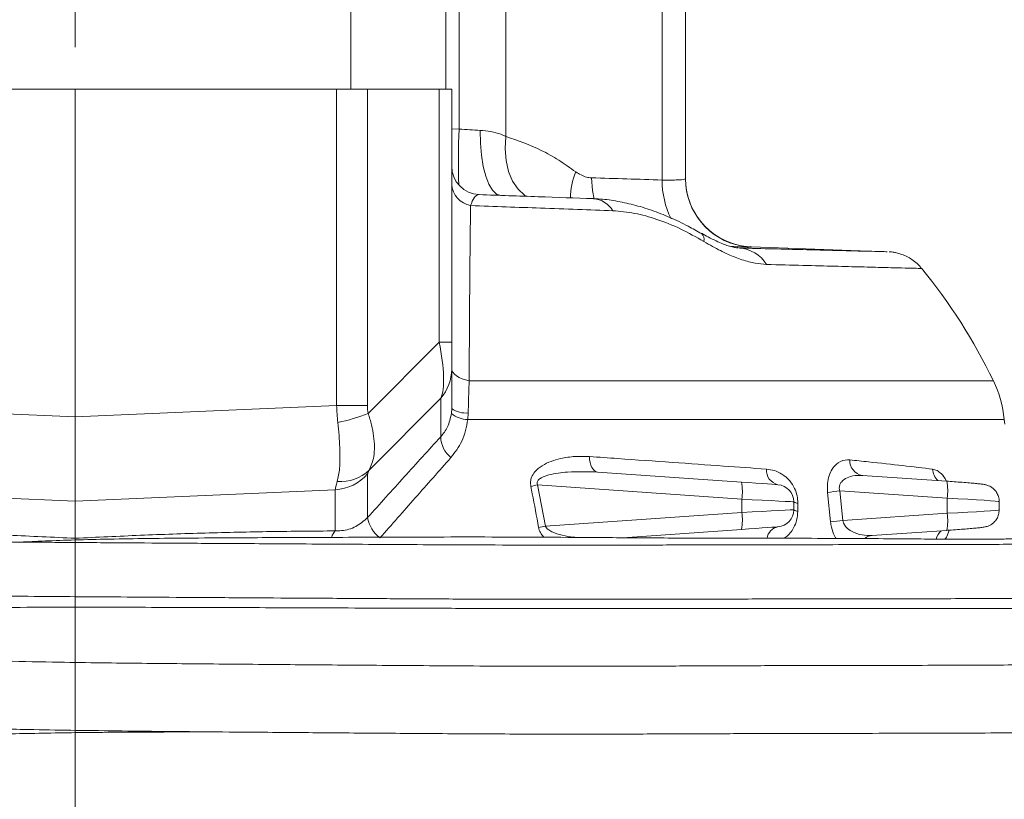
# Model space of a CAD drawing. Header units: millimetres. Extents: x 0 to 8410, y 0 to 5940.
# Tile 286 of 316: x 7357 to 7530, y 2451 to 2588. Entities that reach past the tile are written whole.
import ezdxf

# ---------------------------------------------------------------- set-up
doc = ezdxf.new("R2010")
doc.units = ezdxf.units.MM
doc.header["$LTSCALE"] = 10
doc.linetypes.add('CENTERX2', pattern=[20.32, 12.7, -2.54, 2.54, -2.54])
doc.styles.add('SLDTEXTSTYLE0', font='TXT', dxfattribs={"width": 0.605})
doc.dimstyles.new('SLDDIMSTYLE0', dxfattribs={"dimtxt": 50, "dimasz": 50, "dimexe": 0, "dimexo": 0.0625, "dimgap": 12.5, "dimtad": 1, "dimtoh": 1, "dimdec": 1, "dimrnd": 1e-09, "dimzin": 12, "dimdsep": 46, "dimtxsty": 'SLDTEXTSTYLE0', "dimsah": 1, "dimcen": 0.09, "dimadec": 0, "dimazin": 0, "dimtfac": 1, "dimtofl": 0, "dimtmove": 0, "dimatfit": 3, "dimfxl": 0, "dimfrac": 2, "dimtolj": 1, "dimtzin": 12, "dimarcsym": 0})
doc.dimstyles.new('SLDDIMSTYLE2', dxfattribs={"dimtxt": 50, "dimasz": 50, "dimexe": 0, "dimexo": 0.0625, "dimgap": 12.5, "dimtad": 1, "dimtoh": 1, "dimdec": 1, "dimrnd": 1e-09, "dimzin": 12, "dimdsep": 46, "dimtxsty": 'SLDTEXTSTYLE0', "dimsah": 1, "dimcen": 0.09, "dimadec": 0, "dimazin": 0, "dimtfac": 1, "dimtofl": 0, "dimtmove": 0, "dimatfit": 3, "dimfxl": 0, "dimfrac": 2, "dimtolj": 1, "dimtzin": 12, "dimarcsym": 0})

# ---------------------------------------------------------------- blocks, each defined once
blk = doc.blocks.new('*D31')
at = {"color": 7, "linetype": 'Continuous', "lineweight": 0}
for p, q in [((7623.82, 3232.92), (7623.82, 2102.57)), ((7603.82, 2933.24), (7603.82, 2102.57)), ((7603.82, 2117.57), (7503.82, 2117.57)), ((7603.82, 2117.57), (7623.82, 2117.57)), ((7623.82, 2117.57), (8031.2, 2117.57))]:
    blk.add_line(p, q, dxfattribs=at)
for points in [[(7603.82, 2117.57), (7553.82, 2125.07), (7553.82, 2110.07)], [(7623.82, 2117.57), (7673.82, 2110.07), (7673.82, 2125.07)]]:
    blk.add_solid(points, dxfattribs=at)
at = {"color": 7, "linetype": 'Continuous', "lineweight": 0, "char_height": 50, "attachment_point": 1, "style": 'SLDTEXTSTYLE0'}
for s, insert in [(' (2x M8)', (7763.45, 2182.03)), ('20', (7687.09, 2182.03))]:
    blk.add_mtext(s, dxfattribs=dict(at, insert=insert))
blk = doc.blocks.new('*D32')
at = {"color": 7, "linetype": 'Continuous', "lineweight": 0}
for p, q in [((7603.82, 2933.24), (7603.82, 2002.57)), ((7366.82, 2227.33), (7366.82, 2002.57)), ((7603.82, 2017.57), (7366.82, 2017.57)), ((7603.82, 2017.57), (8068.78, 2017.57))]:
    blk.add_line(p, q, dxfattribs=at)
for points in [[(7366.82, 2017.57), (7416.82, 2010.07), (7416.82, 2025.07)], [(7603.82, 2017.57), (7553.82, 2025.07), (7553.82, 2010.07)]]:
    blk.add_solid(points, dxfattribs=at)
at = {"color": 7, "linetype": 'Continuous', "lineweight": 0, "char_height": 50, "attachment_point": 1, "style": 'SLDTEXTSTYLE0'}
for s, insert in [(' (2x M8)', (7801.03, 2082.03)), ('237', (7686.46, 2082.03))]:
    blk.add_mtext(s, dxfattribs=dict(at, insert=insert))

msp = doc.modelspace()

# ---------------------------------------------------------------- linework, layer by layer
at = {"color": 7, "linetype": 'CENTERX2', "lineweight": 0}
msp.add_line((7366.817261, 2227.331508), (7366.817261, 3817.957855), dxfattribs=at)
at = {"color": 7, "linetype": 'Continuous', "lineweight": 0}
for p, q in [((7473.817262, 2629.142049), (7473.817262, 2559.900376)), ((7415.149446, 2590.574745), (7415.149446, 2575.574759)), ((7431.817259, 2575.574759), (7431.817259, 2590.574745)), ((7366.817261, 2575.574759), (7320.981267, 2575.574759)), ((7366.817261, 2518.144015), (7366.817261, 2575.574759)), ((7412.653255, 2575.574759), (7366.817261, 2575.574759)), ((7418.037563, 2575.574759), (7412.653255, 2575.574759)), ((7423.459212, 2575.574759), (7418.037563, 2575.574759)), ((7427.60473, 2575.574759), (7423.459212, 2575.574759)), ((7430.620256, 2575.574759), (7427.60473, 2575.574759)), ((7432.817261, 2575.574759), (7430.620256, 2575.574759)), ((7432.817261, 2575.574759), (7432.817261, 2531.263712)), ((7509.1906, 2547.102961), (7485.398467, 2547.93382)), ((7432.817261, 2531.263712), (7432.817261, 2526.5407)), ((7432.817261, 2526.5407), (7432.817261, 2519.632104)), ((7432.765524, 2518.735174), (7432.817261, 2519.632104)), ((7366.817261, 2518.144015), (7366.817261, 2503.392133)), ((7529.776369, 2516.889054), (7529.698725, 2517.693356)), ((7458.414155, 2508.480463), (7483.636621, 2506.716731)), ((7519.630293, 2506.886515), (7504.780139, 2507.893387)), ((7519.624005, 2506.886068), (7519.630293, 2506.886515)), ((7366.817261, 2496.871624), (7366.817261, 2503.392133)), ((7492.817263, 2503.277216), (7492.817263, 2501.872304)), ((7528.817262, 2501.84277), (7528.817262, 2503.30672)), ((7483.636621, 2498.432788), (7462.809662, 2496.976409)), ((7506.456266, 2497.369769), (7519.630293, 2498.263005)), ((7519.630293, 2498.263005), (7519.624005, 2498.263422))]:
    msp.add_line(p, q, dxfattribs=at)
at = {"color": 8, "linetype": 'Continuous', "lineweight": 0}
for p, q in [((7434.113349, 2568.582955), (7434.113349, 2624.569062)), ((7442.333478, 2625.186506), (7442.333478, 2567.282322)), ((7469.717759, 2559.66771), (7469.717759, 2623.749378)), ((7412.653255, 2520.159665), (7412.653255, 2575.574759)), ((7418.037563, 2575.574759), (7418.037563, 2520.159665)), ((7430.620256, 2531.263712), (7430.620256, 2575.574759)), ((7432.817261, 2568.628195), (7434.113349, 2568.582955)), ((7485.398467, 2547.907713), (7483.627598, 2548.101875)), ((7485.398467, 2547.907713), (7485.186952, 2547.909501)), ((7485.398467, 2547.93382), (7485.398467, 2547.907713)), ((7418.177347, 2518.772873), (7430.620256, 2531.263712)), ((7432.817261, 2531.263712), (7430.620256, 2531.263712)), ((7435.886654, 2524.484608), (7527.790035, 2524.484608)), ((7430.902126, 2521.425906), (7418.350293, 2508.825723)), ((7430.902126, 2514.664653), (7430.902126, 2521.425906)), ((7320.981267, 2520.159665), (7366.817261, 2518.144015)), ((7366.817261, 2518.144015), (7412.653255, 2520.159665)), ((7418.037563, 2520.159665), (7412.653255, 2520.159665)), ((7435.725573, 2518.858168), (7435.630682, 2517.693344)), ((7529.698725, 2517.693344), (7435.630682, 2517.693344)), ((7418.072901, 2508.149836), (7418.072901, 2500.504139)), ((7366.817261, 2503.392133), (7321.227799, 2505.396936)), ((7412.406723, 2505.396936), (7366.817261, 2503.392133)), ((7412.406723, 2498.170826), (7412.406723, 2505.396936)), ((7447.8879, 2506.227496), (7449.27008, 2499.018672)), ((7483.688819, 2503.724042), (7447.8879, 2506.227496)), ((7499.252747, 2499.787423), (7498.714115, 2504.924062)), ((7500.856872, 2505.170229), (7501.400451, 2500.016126)), ((7519.688825, 2503.893379), (7500.856872, 2505.170229)), ((7483.688819, 2501.425478), (7483.688819, 2503.724042)), ((7519.688825, 2501.256141), (7519.688825, 2503.893379)), ((7449.27008, 2499.018672), (7483.688819, 2501.425478)), ((7493.509661, 2503.037456), (7493.510912, 2501.637313)), ((7501.400451, 2500.016126), (7519.688825, 2501.256141))]:
    msp.add_line(p, q, dxfattribs=at)
at = {"color": 8, "linetype": 'Continuous', "lineweight": 0, "flags": 128}
for points in [[(7441.423061, 2556.969467), (7440.676677, 2557.20872), (7439.971666, 2557.865325), (7439.333062, 2558.916006), (7438.783544, 2560.323391), (7438.342634, 2562.037561), (7438.025977, 2563.9976), (7437.844816, 2566.133949), (7437.805596, 2568.370703)], [(7445.967275, 2556.767109), (7445.604364, 2557.005289), (7444.449644, 2558.071199), (7443.504113, 2559.46869), (7442.800197, 2561.149869), (7442.362043, 2563.057038), (7442.204665, 2565.124843), (7442.333478, 2567.282322)], [(7457.798283, 2556.305292), (7457.5111, 2557.819399), (7457.34411, 2560.054127)], [(7432.817261, 2526.665154), (7432.871039, 2526.319388), (7433.031212, 2525.981072), (7433.294336, 2525.657448), (7433.654743, 2525.355521), (7434.104699, 2525.081757), (7434.63451, 2524.842057), (7435.232784, 2524.641577), (7435.886654, 2524.484608)], [(7458.414155, 2508.480463), (7458.12429, 2508.549515), (7457.85063, 2508.713487), (7457.602049, 2508.966986), (7457.386616, 2509.301844), (7457.211326, 2509.707186), (7457.081857, 2510.169807), (7457.002427, 2510.674748), (7456.975597, 2511.205587)], [(7492.817263, 2503.277216), (7492.64581, 2503.28562), (7492.137338, 2503.310505), (7491.309281, 2503.351036), (7490.190032, 2503.405813), (7488.81797, 2503.472987), (7487.240146, 2503.550205), (7485.510665, 2503.634873), (7483.688819, 2503.724042)], [(7483.688819, 2501.425478), (7485.510665, 2501.514647), (7487.240146, 2501.599315), (7488.81797, 2501.676533), (7490.190032, 2501.743707), (7491.309281, 2501.798484), (7492.137338, 2501.839015), (7492.64581, 2501.8639), (7492.817263, 2501.872304)]]:
    msp.add_lwpolyline(points, dxfattribs=at)
at = {"color": 7, "linetype": 'Continuous', "lineweight": 0, "flags": 128}
for points in [[(7483.636621, 2506.716731), (7484.911914, 2506.627563), (7486.122551, 2506.542894), (7487.227033, 2506.465677), (7488.187472, 2506.398502), (7488.970946, 2506.343725), (7489.550586, 2506.303194), (7489.906515, 2506.278309), (7490.026529, 2506.269905)], [(7490.026529, 2498.879615), (7489.906515, 2498.87121), (7489.550586, 2498.846325), (7488.970946, 2498.805794), (7488.187472, 2498.751018), (7487.227033, 2498.683843), (7486.122551, 2498.606625), (7484.911914, 2498.521957), (7483.636621, 2498.432788)]]:
    msp.add_lwpolyline(points, dxfattribs=at)
at = {"color": 8, "linetype": 'Continuous', "lineweight": 0}
for centre, radius, start, end in [((7559.476872, 2563.235854), 125.477506, 177.55765702, 182.03576869), ((7466.214465, 2556.340662), 12.58224, 157.83405841, 179.23698622), ((7436.935784, 2559.242523), 4.132402, 184.69729616, 258.83292781), ((7485.061792, 2559.595397), 15.344204, 179.72998057, 206.02713866), ((7457.281001, 2551.976324), 4.443002, 31.22128056, 84.94282564), ((7475.60577, 2549.283383), 1.466968, 344.8639134, 45.90278869), ((7482.834063, 2541.670194), 6.092432, 31.71523782, 86.02944726), ((7425.008584, 2526.548567), 7.808681, 319.00286478, 359.94227558), ((7407.246203, 2545.676527), 29.039568, 281.13501621, 292.11225211), ((7435.725322, 2522.414298), 4.721902, 231.18386067, 268.85155324), ((7435.263668, 2522.973834), 4.141505, 233.79296017, 276.40355975), ((7435.585579, 2514.711017), 4.683682, 180.56718448, 231.94513906), ((7505.266839, 2510.512242), 2.663462, 177.84808031, 259.51670747), ((7413.415993, 2513.8406), 7.035362, 264.72120139, 314.53597829), ((7490.582867, 2508.778907), 2.569942, 175.00789527, 257.4977078), ((7520.160523, 2509.153206), 3.020859, 182.85883021, 225.62931552), ((7412.004988, 2513.431487), 8.044589, 272.86245929, 318.96293756), ((7475.009643, 2505.069459), 8.782838, 351.18833355, 10.81018032), ((7511.142976, 2505.223402), 8.648728, 351.15380277, 11.08678688), ((7477.707571, 2360.560069), 148.688306, 101.56921419, 102.03969984), ((7522.144538, 2310.423299), 195.906946, 96.23819907, 96.8690041), ((7493.453526, 2503.995005), 0.959193, 228.44561024, 273.3550397), ((7475.009643, 2500.080061), 8.782838, 349.18981968, 8.81166645), ((7493.453039, 2502.607739), 0.97215, 229.15688049, 273.4128764), ((7423.561088, 2501.419339), 5.563972, 189.46742482, 233.57550487), ((7522.565444, 2291.061223), 210.024067, 95.78375023, 96.37297158), ((7511.142976, 2499.926117), 8.648728, 348.91321312, 8.84619723), ((7413.897436, 2496.603038), 2.163374, 133.55643193, 166.82830499), ((7478.775962, 2336.406136), 165.267765, 100.28436937, 100.71304348), ((7490.434182, 2496.576615), 2.338801, 100.0379342, 172.51580899), ((7520.642342, 2496.026198), 2.967493, 133.06406374, 166.0592971), ((7506.686042, 2495.198303), 2.183039, 93.25683324, 129.71307563)]:
    msp.add_arc(centre, radius, start, end, dxfattribs=at)
at = {"color": 7, "linetype": 'Continuous', "lineweight": 0}
for centre, radius, start, end in [((7437.817261, 2562.098432), 5, 180, 268), ((7485.817261, 2559.926502), 12, 180, 268), ((7485.817236, 2559.900386), 11.999974, 180.00004736, 259.48632304), ((7437.800611, 2480.873794), 100, 25.85582537, 39.31246088), ((7509.792154, 2515.762443), 20, 5.54028996, 25.85582537), ((7489.817261, 2503.277214), 3, 0, 86), ((7489.817261, 2501.872305), 3, 274, 0)]:
    msp.add_arc(centre, radius, start, end, dxfattribs=at)
at = {"color": 8, "linetype": 'Continuous', "lineweight": 0}
for centre, major_axis, ratio, start_param, end_param in [((7433.43298, 2569.255802), (12.999932, -0.875048), 0.048092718, 4.76798605, 5.058669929), ((7720.925522, -10064.789425), (12772.761235, -4598.18334), 0.9211002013, 1.9096508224, 1.9105705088), ((7424.817261, 2536.3609), (-5.181854, 15.872086), 0.2568785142, 3.4128623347, 4.3029718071), ((7419.234569, 2520.483596), (-0.258046, 15.002114), 0.438977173, 1.5848396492, 1.7850184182), ((7425.037564, 2520.483596), (4.955435, 5.178141), 0.9547932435, 2.3573441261, 2.5575228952), ((7424.33606, 2515.325567), (6.233948, 7.259647), 0.0832247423, 2.7462457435, 3.0449763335), ((7418.251194, 2520.440352), (5.826684, 15.268734), 0.0376481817, 2.6846241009, 2.9833546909), ((7518.817261, 2503.766702), (9.999997, -0.460097), 0.0167061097, 0.0005941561, 1.4842985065), ((7518.817261, 2501.382817), (9.999997, 0.460097), 0.0167061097, 4.7988868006, 6.2821968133)]:
    msp.add_ellipse(centre, major_axis=major_axis, ratio=ratio, start_param=start_param, end_param=end_param, dxfattribs=at)
at = {"color": 7, "linetype": 'Continuous', "lineweight": 0}
for points, knots in [([(7218.585069, 2670.434687), (7218.397578, 2670.389016), (7217.382799, 2670.141828), (7215.54539, 2669.602167), (7212.622299, 2668.705856), (7208.93157, 2667.444366), (7204.247428, 2665.635863), (7199.020348, 2663.31443), (7193.581383, 2660.519106), (7188.516646, 2657.443948), (7183.879939, 2654.130617), (7179.727285, 2650.637343), (7176.023285, 2646.862332), (7172.986157, 2643.114568), (7170.695186, 2639.730551), (7169.137864, 2637.013285), (7168.085765, 2634.92989), (7167.249371, 2633.109647), (7166.386362, 2631.031071), (7165.417657, 2628.351742), (7164.419703, 2625.017003), (7163.518076, 2621.108711), (7162.731751, 2616.246506), (7162.242096, 2610.734297), (7162.130471, 2604.82825), (7162.385652, 2599.293317), (7162.924011, 2594.210852), (7163.613234, 2589.710361), (7164.266447, 2586.077532), (7164.794963, 2583.329056), (7165.201643, 2581.273119), (7165.609727, 2579.237092), (7166.098158, 2576.822486), (7166.73454, 2573.707464), (7167.640833, 2569.299315), (7168.774268, 2563.780727), (7170.03141, 2557.505361), (7171.195734, 2551.479932), (7172.254827, 2545.927171), (7173.224052, 2540.843443), (7174.13733, 2536.087948), (7175.034733, 2531.502399), (7175.887515, 2527.336712), (7176.731411, 2523.4577), (7177.607807, 2519.706672), (7178.65133, 2515.663679), (7179.88673, 2511.400049), (7181.254211, 2507.241458), (7182.586692, 2503.683482), (7183.747469, 2500.912493), (7184.70336, 2498.826209), (7185.657446, 2496.901857), (7186.772407, 2494.82949), (7188.209488, 2492.419654), (7189.902783, 2489.914296), (7192.12068, 2487.048923), (7194.735682, 2484.294655), (7197.372657, 2482.274859), (7199.589941, 2481.025165), (7201.552658, 2480.172892), (7203.901944, 2479.471969), (7206.312183, 2479.057177), (7208.434866, 2478.882502), (7210.183826, 2478.836216), (7211.776222, 2478.855636), (7213.511454, 2478.9297), (7215.550511, 2479.069924), (7218.006685, 2479.288189), (7220.611677, 2479.531192), (7223.558149, 2479.789287), (7226.856206, 2480.067023), (7230.845604, 2480.390643), (7235.202434, 2480.734663), (7239.809494, 2481.092523), (7244.189952, 2481.430577), (7248.4049, 2481.757745), (7252.508874, 2482.080258), (7256.727244, 2482.417078), (7260.742085, 2482.743204), (7264.539788, 2483.055039), (7268.30936, 2483.363066), (7272.640834, 2483.710849), (7277.806106, 2484.111514), (7283.765347, 2484.545591), (7290.199214, 2484.976817), (7296.782022, 2485.388182), (7303.436879, 2485.776147), (7310.781817, 2486.182224), (7318.679571, 2486.566769), (7326.852521, 2486.803385), (7334.395535, 2486.857064), (7341.20587, 2486.834416), (7347.299857, 2486.793169), (7352.988826, 2486.751046), (7359.437788, 2486.700436), (7367.11404, 2486.641366), (7376.196498, 2486.579148), (7386.055647, 2486.516829), (7396.332772, 2486.452901), (7406.863544, 2486.386767), (7417.472257, 2486.322098), (7428.355354, 2486.257835), (7439.498015, 2486.20537), (7450.871119, 2486.177799), (7462.37665, 2486.185621), (7473.808263, 2486.211486), (7484.899791, 2486.239769), (7495.398327, 2486.256223), (7504.555124, 2486.266811), (7512.525606, 2486.277402), (7519.572796, 2486.293552), (7526.169855, 2486.313591), (7532.221922, 2486.330691), (7537.626762, 2486.336224), (7542.317317, 2486.322503), (7546.231189, 2486.291562), (7549.365963, 2486.248533), (7551.775631, 2486.20207), (7553.546983, 2486.171372), (7554.729095, 2486.170653), (7555.631313, 2486.248884), (7556.426003, 2486.433845), (7557.207944, 2486.730027), (7557.910049, 2487.119573), (7558.523146, 2487.5735), (7559.08298, 2488.091765), (7559.751717, 2488.93489), (7560.356805, 2490.147524), (7560.6977, 2491.608421), (7560.697091, 2493.145552), (7560.331898, 2494.691215), (7559.627693, 2496.102389), (7558.664085, 2497.256322), (7557.461039, 2498.13216), (7556.387881, 2498.572203), (7555.545455, 2498.750398), (7554.842057, 2498.814652), (7554.011809, 2498.773067), (7552.956933, 2498.51892), (7551.831985, 2497.928073), (7550.759074, 2497.004618), (7550.342746, 2496.109375), (7550.133328, 2495.659056)], [0, 0, 0, 0, 0.0007560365, 0.0040919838, 0.0074441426, 0.0126392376, 0.0191701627, 0.0267681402, 0.0345869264, 0.0426268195, 0.0495225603, 0.0565422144, 0.0636499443, 0.0702838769, 0.0757810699, 0.0801426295, 0.0830127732, 0.0853144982, 0.0883292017, 0.0922582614, 0.0970917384, 0.1028323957, 0.1091051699, 0.1179314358, 0.1263267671, 0.134314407, 0.1419159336, 0.1490068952, 0.1549527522, 0.1587342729, 0.16171482, 0.164408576, 0.1680813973, 0.1728006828, 0.1785836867, 0.1879120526, 0.1972080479, 0.2058093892, 0.2136657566, 0.2207372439, 0.2272595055, 0.2336893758, 0.2400149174, 0.2448596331, 0.2502322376, 0.2561511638, 0.262583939, 0.2694271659, 0.2755372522, 0.2798884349, 0.2834543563, 0.2864594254, 0.2902157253, 0.2949312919, 0.3004682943, 0.3057939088, 0.3139891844, 0.3209335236, 0.3240806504, 0.3279558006, 0.3328335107, 0.3380243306, 0.3421390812, 0.3453786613, 0.3484048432, 0.3514935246, 0.3555223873, 0.360549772, 0.3659240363, 0.3704256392, 0.3767234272, 0.3835147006, 0.3910409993, 0.398495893, 0.4058930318, 0.4118923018, 0.4181356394, 0.4246425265, 0.4307883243, 0.4357871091, 0.4410898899, 0.4469402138, 0.4541563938, 0.4627265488, 0.4715829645, 0.480444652, 0.4893108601, 0.4981791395, 0.5095162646, 0.5203480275, 0.530317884, 0.539310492, 0.5472020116, 0.5541986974, 0.5614743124, 0.5721707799, 0.5837493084, 0.5963236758, 0.6100378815, 0.6234666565, 0.6374932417, 0.6521624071, 0.6675399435, 0.6836923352, 0.7006025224, 0.7180114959, 0.735654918, 0.7533079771, 0.7707540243, 0.7853226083, 0.8003052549, 0.8154783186, 0.8305489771, 0.8451375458, 0.8587713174, 0.8711998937, 0.8824612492, 0.8926407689, 0.9018606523, 0.9101807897, 0.9170784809, 0.9227584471, 0.9274852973, 0.9313867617, 0.9334196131, 0.9366944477, 0.9410847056, 0.9462120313, 0.951824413, 0.9576494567, 0.9627848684, 0.9672293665, 0.972185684, 0.976401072, 0.9800239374, 0.9816211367, 0.9831677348, 0.9853725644, 0.9883675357, 0.9920991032, 0.9960257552, 1, 1, 1, 1]), ([(7437.642763, 2557.101491), (7441.136336, 2556.979483), (7448.155309, 2556.734354), (7454.490628, 2556.513139), (7457.672651, 2556.402031)], [0, 0, 0, 0, 0.4977326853, 1, 1, 1, 1]), ([(7476.586695, 2550.268892), (7475.823148, 2550.713172), (7474.01423, 2551.765717), (7471.094416, 2553.136454), (7467.88575, 2554.399722), (7464.701686, 2555.372496), (7461.573199, 2556.026926), (7459.236228, 2556.352526), (7457.967829, 2556.366453), (7457.699682, 2556.369397)], [0, 0, 0, 0, 0.1247573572, 0.2955625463, 0.4641082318, 0.6303571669, 0.7944584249, 0.9565471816, 1, 1, 1, 1]), ([(7483.07285, 2547.766331), (7483.013558, 2547.767877), (7482.844315, 2547.772288), (7482.245941, 2547.867489), (7481.369581, 2548.100928), (7480.345064, 2548.467988), (7479.156648, 2548.990969), (7477.889352, 2549.628682), (7477.008456, 2550.14219), (7476.600873, 2550.379786)], [0, 0, 0, 0, 0.0898884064, 0.2565777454, 0.4181168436, 0.5581263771, 0.7073834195, 0.8646090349, 1, 1, 1, 1]), ([(7485.186952, 2547.909501), (7485.153863, 2547.909503), (7485.032559, 2547.909511), (7484.0526, 2547.935362), (7482.923368, 2547.966662), (7481.969319, 2547.995625), (7481.801282, 2548.000726)], [0, 0, 0, 0, 0.1468158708, 0.5382170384, 0.9186661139, 1, 1, 1, 1]), ([(7483.255926, 2547.748003), (7485.295513, 2547.695365), (7489.374692, 2547.590088), (7494.630296, 2547.457653), (7499.199069, 2547.34402), (7503.018566, 2547.250489), (7506.011092, 2547.177945), (7508.091116, 2547.127962), (7509.206953, 2547.101287), (7509.195198, 2547.101569), (7509.190585, 2547.10168)], [0, 0, 0, 0, 0.1252236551, 0.2504476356, 0.3788570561, 0.5072668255, 0.6406719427, 0.7740772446, 0.9113305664, 1, 1, 1, 1]), ([(7515.163119, 2544.212583), (7515.12206, 2544.268911), (7514.846421, 2544.647054), (7514.217595, 2545.21288), (7513.332405, 2545.875787), (7512.439949, 2546.359145), (7511.598973, 2546.694302), (7510.845605, 2546.905011), (7510.222926, 2547.019608), (7509.796508, 2547.069984), (7509.59296, 2547.082815), (7509.542386, 2547.086004)], [0, 0, 0, 0, 0.032169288, 0.2159597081, 0.3865375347, 0.5427576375, 0.6827709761, 0.8039570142, 0.902967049, 0.9758910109, 1, 1, 1, 1]), ([(7553.439136, 2495.483044), (7553.444492, 2495.487055), (7553.460771, 2495.499246), (7553.392634, 2495.502785), (7553.294336, 2495.515961), (7553.102749, 2495.530719), (7552.779306, 2495.551839), (7552.246634, 2495.57993), (7551.476313, 2495.613858), (7550.405774, 2495.652702), (7548.963742, 2495.69464), (7547.068203, 2495.73683), (7544.625061, 2495.775046), (7541.519595, 2495.80589), (7537.645292, 2495.824566), (7532.921493, 2495.826878), (7527.255935, 2495.814776), (7520.60378, 2495.79529), (7513.0252, 2495.776907), (7505.009413, 2495.766528), (7496.796316, 2495.756791), (7488.627652, 2495.745085), (7480.31913, 2495.727094), (7471.148126, 2495.703191), (7461.237352, 2495.681441), (7450.744398, 2495.675443), (7440.784781, 2495.697973), (7431.403873, 2495.738394), (7422.58769, 2495.787735), (7414.3102, 2495.837486), (7406.54143, 2495.885121), (7399.252023, 2495.930351), (7390.989701, 2495.981517), (7381.713781, 2496.037634), (7371.128526, 2496.104776), (7360.46463, 2496.188863), (7349.548941, 2496.280341), (7338.605173, 2496.342267), (7327.654283, 2496.286128), (7317.781672, 2495.987081), (7309.123425, 2495.587757), (7301.647328, 2495.195147), (7293.803535, 2494.737361), (7285.674929, 2494.206652), (7277.338646, 2493.601767), (7270.769251, 2493.085356), (7266.259809, 2492.720713), (7263.960926, 2492.533175), (7261.981386, 2492.371043), (7259.984873, 2492.20719), (7257.720943, 2492.021523), (7255.183917, 2491.813796), (7252.403373, 2491.58688), (7249.127593, 2491.321245), (7245.35613, 2491.019523), (7241.07332, 2490.68662), (7236.707988, 2490.365558), (7232.624863, 2490.061482), (7229.26538, 2489.792646), (7226.48729, 2489.549564), (7223.999454, 2489.310885), (7221.521367, 2489.046945), (7219.195961, 2488.767558), (7217.166695, 2488.504949), (7215.311065, 2488.277367), (7213.479184, 2488.086922), (7211.541618, 2487.959599), (7209.727375, 2487.958084), (7208.199996, 2488.086693), (7206.987068, 2488.294813), (7205.885818, 2488.582525), (7204.706807, 2489.017653), (7203.410948, 2489.690439), (7202.178265, 2490.563034), (7201.175246, 2491.431218), (7200.483718, 2492.102474), (7199.929856, 2492.678811), (7199.171235, 2493.51446), (7197.993989, 2494.947088), (7196.477955, 2497.068591), (7194.830285, 2499.743401), (7193.117865, 2503.009628), (7191.292374, 2507.183321), (7189.446559, 2512.370037), (7188.06846, 2516.69469), (7187.446078, 2519.386943), (7187.325041, 2519.910518)], [0, 0, 0, 0, 0.0019126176, 0.0058124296, 0.0099881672, 0.0144765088, 0.0208435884, 0.0279239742, 0.0358536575, 0.0447945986, 0.0549372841, 0.0665031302, 0.0797477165, 0.0949665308, 0.112489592, 0.1324297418, 0.1545700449, 0.1786468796, 0.2038664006, 0.2290898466, 0.2508563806, 0.2721486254, 0.2928185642, 0.3127368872, 0.3379436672, 0.3613989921, 0.3829573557, 0.4027580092, 0.4209974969, 0.4378448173, 0.4534453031, 0.4679257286, 0.4813964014, 0.5024007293, 0.522440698, 0.5433287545, 0.564906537, 0.5869922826, 0.6093995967, 0.6319874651, 0.6458789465, 0.6608546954, 0.6767886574, 0.6935679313, 0.7110720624, 0.7290790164, 0.7354230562, 0.7402739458, 0.744098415, 0.748479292, 0.7535505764, 0.7592963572, 0.7656928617, 0.7726322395, 0.7820794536, 0.7923281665, 0.8033814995, 0.8138640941, 0.822696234, 0.8290606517, 0.8356790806, 0.8426069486, 0.8493162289, 0.8551606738, 0.8601313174, 0.8659643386, 0.8726378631, 0.8797518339, 0.8856433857, 0.8906197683, 0.8952814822, 0.9004443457, 0.9066106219, 0.9132563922, 0.9183827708, 0.9217528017, 0.9238322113, 0.9262361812, 0.9324140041, 0.9405070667, 0.9484691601, 0.9578984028, 0.9689859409, 0.9819061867, 0.9964812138, 1, 1, 1, 1]), ([(7528.791855, 2503.307405), (7528.799668, 2503.378166), (7528.840354, 2503.746648), (7528.653731, 2504.365722), (7528.296517, 2505.050499), (7527.844886, 2505.548323), (7527.38156, 2505.888398), (7526.955413, 2506.097845), (7526.625823, 2506.208454), (7526.376355, 2506.27052), (7526.120478, 2506.319365), (7525.752933, 2506.373085), (7525.139891, 2506.443806), (7524.193071, 2506.535405), (7523.02542, 2506.635881), (7521.667642, 2506.742269), (7520.505962, 2506.826618), (7519.81847, 2506.873644), (7519.630293, 2506.886515)], [0, 0, 0, 0, 0.0152758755, 0.0795480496, 0.1339434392, 0.1815082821, 0.2230698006, 0.2586366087, 0.2876284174, 0.3133410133, 0.3506271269, 0.4179571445, 0.5265596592, 0.6316176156, 0.7423050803, 0.8511125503, 0.9592472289, 1, 1, 1, 1]), ([(7519.630293, 2498.263005), (7519.890404, 2498.280852), (7520.647728, 2498.332817), (7521.863279, 2498.422092), (7523.186525, 2498.52693), (7524.33397, 2498.626926), (7525.267939, 2498.71915), (7525.854548, 2498.789464), (7526.216508, 2498.846373), (7526.51729, 2498.910149), (7526.901114, 2499.027605), (7527.391604, 2499.26126), (7527.931397, 2499.669752), (7528.418799, 2500.278174), (7528.761018, 2501.033776), (7528.786587, 2501.581277), (7528.79871, 2501.840863)], [0, 0, 0, 0, 0.0563904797, 0.1641836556, 0.2722971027, 0.3808499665, 0.4904479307, 0.6032466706, 0.6670515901, 0.7044125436, 0.7366474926, 0.7776133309, 0.8253163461, 0.8828571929, 0.9444594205, 1, 1, 1, 1]), ([(7568.408544, 2499.019924), (7568.515967, 2498.85728), (7569.080386, 2498.002723), (7569.671763, 2496.174392), (7570.113333, 2493.704629), (7570.128412, 2491.028189), (7569.743231, 2488.435772), (7569.025944, 2486.040077), (7567.84927, 2483.384679), (7565.982796, 2480.719915), (7563.544982, 2478.28031), (7561.428052, 2476.702995), (7559.757322, 2475.6858), (7558.560975, 2475.067528), (7557.678501, 2474.678152), (7557.091836, 2474.457502), (7556.711105, 2474.339612), (7556.547702, 2474.300264), (7556.397767, 2474.276245), (7556.214461, 2474.271754), (7555.928295, 2474.288579), (7555.443441, 2474.328677), (7554.670123, 2474.387789), (7553.493486, 2474.460284), (7551.78295, 2474.538107), (7549.529485, 2474.605771), (7546.702744, 2474.657192), (7543.279606, 2474.690429), (7539.062775, 2474.702192), (7533.983031, 2474.689508), (7527.988565, 2474.661118), (7521.099171, 2474.62797), (7512.994007, 2474.603228), (7503.717919, 2474.589672), (7493.263769, 2474.573129), (7482.485665, 2474.540093), (7471.689311, 2474.493719), (7461.130651, 2474.45692), (7451.003499, 2474.446923), (7441.417644, 2474.474494), (7432.380251, 2474.524328), (7423.86039, 2474.585449), (7415.82359, 2474.646681), (7408.243722, 2474.705564), (7400.673831, 2474.766377), (7393.140905, 2474.829352), (7385.653491, 2474.895003), (7378.466196, 2474.965072), (7371.306302, 2475.048311), (7363.315774, 2475.163769), (7354.476363, 2475.334947), (7344.850658, 2475.601127), (7335.130816, 2476.010543), (7325.349169, 2476.238111), (7315.478116, 2475.70425), (7305.339612, 2474.681135), (7294.722069, 2473.744297), (7286.30806, 2473.032288), (7280.238803, 2472.496358), (7276.536631, 2472.159754), (7272.875526, 2471.824843), (7269.501142, 2471.520787), (7266.676626, 2471.275618), (7264.306051, 2471.07959), (7262.038928, 2470.902722), (7259.508382, 2470.722518), (7256.618155, 2470.542963), (7253.287284, 2470.375374), (7250.168116, 2470.269819), (7247.314923, 2470.226399), (7244.906335, 2470.232945), (7242.679083, 2470.290917), (7240.8726, 2470.390135), (7239.286908, 2470.52032), (7237.60693, 2470.712781), (7235.731059, 2471.034811), (7234.11596, 2471.441512), (7232.938089, 2471.828813), (7231.999462, 2472.203092), (7231.069437, 2472.646567), (7230.034211, 2473.257051), (7229.080905, 2473.936481), (7228.465967, 2474.481425), (7228.229533, 2474.690947)], [0, 0, 0, 0, 0.0012268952, 0.0064462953, 0.0128548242, 0.0194439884, 0.0275833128, 0.034514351, 0.0413480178, 0.0546108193, 0.0676739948, 0.0820735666, 0.0925402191, 0.1024535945, 0.1112934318, 0.118814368, 0.1247869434, 0.1305577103, 0.1364081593, 0.1427064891, 0.150523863, 0.1591966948, 0.1689168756, 0.1799162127, 0.1924717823, 0.2069096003, 0.2210638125, 0.2371311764, 0.2553353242, 0.2755515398, 0.2975400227, 0.3210306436, 0.3450934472, 0.3730490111, 0.4003677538, 0.4266834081, 0.4517344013, 0.4753449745, 0.4973398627, 0.5176252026, 0.5363432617, 0.5536666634, 0.5697491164, 0.5847153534, 0.5986677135, 0.6141961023, 0.6285246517, 0.6418948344, 0.6555006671, 0.6695621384, 0.6876712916, 0.7062252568, 0.7250538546, 0.7440646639, 0.7633017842, 0.7834762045, 0.8053741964, 0.8286750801, 0.8367166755, 0.8448857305, 0.8531767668, 0.8613926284, 0.8680801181, 0.8730006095, 0.8783822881, 0.8847064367, 0.8919424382, 0.9005331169, 0.9111304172, 0.9179180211, 0.9253064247, 0.9328147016, 0.9387870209, 0.9431868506, 0.9497729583, 0.958286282, 0.9657739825, 0.9713343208, 0.9763625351, 0.9814654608, 0.9877391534, 0.9952859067, 1, 1, 1, 1]), ([(7542.25039, 2495.795939), (7542.176865, 2495.842725), (7541.856253, 2496.04674), (7541.230016, 2496.323066), (7540.502327, 2496.600939), (7539.710923, 2496.830484), (7538.869681, 2496.991694), (7537.971922, 2497.058977), (7536.990578, 2497.043048), (7535.771999, 2496.968567), (7534.256364, 2496.881557), (7532.377592, 2496.8086), (7530.246483, 2496.755613), (7527.586584, 2496.721731), (7524.306958, 2496.707802), (7520.350418, 2496.715677), (7515.677396, 2496.750314), (7509.958013, 2496.801418), (7503.098043, 2496.8541), (7494.946594, 2496.876463), (7485.746167, 2496.878839), (7475.527871, 2496.894381), (7464.652173, 2496.960647), (7453.903265, 2497.042671), (7443.61543, 2497.101222), (7434.029359, 2497.111), (7424.784748, 2497.089159), (7416.06962, 2497.053477), (7408.028386, 2497.022902), (7400.673221, 2496.994447), (7393.179514, 2496.958095), (7385.625365, 2496.907986), (7378.097105, 2496.826893), (7371.45722, 2496.71013), (7365.623675, 2496.558138), (7361.289, 2496.399013), (7358.61161, 2496.279953), (7357.623699, 2496.228671), (7357.345206, 2496.214214)], [0, 0, 0, 0, 0.0022273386, 0.0097125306, 0.01653753, 0.0238469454, 0.0367202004, 0.0514539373, 0.0686769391, 0.0892747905, 0.1138499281, 0.1339084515, 0.1564946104, 0.1820553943, 0.2110931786, 0.2440133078, 0.2804719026, 0.3197076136, 0.3678845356, 0.4174514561, 0.467745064, 0.5186521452, 0.5700378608, 0.6209825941, 0.6633224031, 0.7036163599, 0.7417393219, 0.7767423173, 0.8081995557, 0.8365727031, 0.8622753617, 0.8944069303, 0.9226686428, 0.9475661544, 0.9694828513, 0.9887054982, 0.9968160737, 1, 1, 1, 1]), ([(7209.202836, 2478.874731), (7209.718749, 2478.172526), (7211.45547, 2475.808687), (7214.132863, 2472.847459), (7216.98111, 2469.683872), (7219.41161, 2467.222941), (7221.764708, 2465.088577), (7224.020211, 2463.343485), (7226.244076, 2461.931678), (7228.320251, 2460.898457), (7230.211325, 2460.181332), (7231.884052, 2459.673781), (7233.574376, 2459.263363), (7235.436688, 2458.928597), (7237.506385, 2458.665908), (7239.919805, 2458.468018), (7242.8954, 2458.352631), (7246.428109, 2458.329498), (7250.072927, 2458.379002), (7253.280206, 2458.480137), (7256.030732, 2458.603833), (7259.073374, 2458.772181), (7262.584698, 2459.009698), (7266.76553, 2459.346258), (7271.449964, 2459.757581), (7277.051349, 2460.271084), (7283.723953, 2460.868167), (7291.117758, 2461.487685), (7298.980385, 2462.167641), (7307.233279, 2462.947894), (7315.283436, 2463.79821), (7323.049633, 2464.302581), (7330.171756, 2464.298109), (7336.747646, 2464.068878), (7342.679547, 2463.813804), (7347.975488, 2463.625118), (7352.918377, 2463.4867), (7358.553092, 2463.358715), (7365.226854, 2463.242579), (7373.060663, 2463.135444), (7381.458188, 2463.042311), (7390.458374, 2462.958541), (7400.889891, 2462.869356), (7412.670137, 2462.775554), (7425.662593, 2462.675773), (7439.001214, 2462.586561), (7451.708595, 2462.5476), (7463.733002, 2462.567549), (7474.860683, 2462.609383), (7485.704981, 2462.653799), (7496.004774, 2462.6791), (7505.574534, 2462.69347), (7514.386094, 2462.707446), (7522.597669, 2462.735325), (7530.194351, 2462.773821), (7537.02249, 2462.805626), (7542.628995, 2462.8084), (7547.076734, 2462.778277), (7550.459318, 2462.726893), (7553.106635, 2462.655314), (7555.094777, 2462.57689), (7556.540567, 2462.513058), (7557.546063, 2462.4908), (7558.317865, 2462.530485), (7559.024178, 2462.643813), (7559.87407, 2462.857808), (7560.941231, 2463.19873), (7562.264857, 2463.704015), (7563.914645, 2464.446226), (7565.832092, 2465.460276), (7568.212093, 2466.943215), (7570.700639, 2468.813775), (7573.208099, 2471.142431), (7575.516049, 2473.764411), (7577.607728, 2476.829899), (7579.145183, 2480.007379), (7580.119354, 2482.763995), (7580.634771, 2484.704223), (7580.947312, 2486.169844), (7581.187141, 2487.552471), (7581.394714, 2489.413449), (7581.459287, 2491.672046), (7581.376922, 2493.932405), (7581.133951, 2495.433898), (7581.031601, 2496.066395)], [0, 0, 0, 0, 0.0064893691, 0.021845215, 0.0332855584, 0.0446327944, 0.0551790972, 0.0648164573, 0.0725366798, 0.0802133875, 0.0865684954, 0.0908619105, 0.0963347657, 0.1027646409, 0.1083473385, 0.114736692, 0.1235976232, 0.1344012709, 0.1438030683, 0.1517114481, 0.1581061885, 0.1635985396, 0.173230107, 0.1822898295, 0.1916924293, 0.2039826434, 0.2180508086, 0.232916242, 0.2483016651, 0.2642993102, 0.2809291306, 0.2948551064, 0.3077588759, 0.319627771, 0.3303199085, 0.3396739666, 0.3480989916, 0.3568770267, 0.3699009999, 0.3838480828, 0.3988076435, 0.4148944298, 0.4322538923, 0.4553530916, 0.4796226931, 0.5052155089, 0.5323167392, 0.5550885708, 0.5785122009, 0.6022851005, 0.6261645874, 0.6498707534, 0.6734278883, 0.6975508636, 0.7218513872, 0.7457601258, 0.768537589, 0.7860324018, 0.8020401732, 0.8166356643, 0.8299424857, 0.8421177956, 0.8533251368, 0.862274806, 0.8707588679, 0.8789288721, 0.8868468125, 0.8945254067, 0.9024345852, 0.9118380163, 0.9212056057, 0.9321586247, 0.9404324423, 0.9493663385, 0.9586463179, 0.966527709, 0.9727146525, 0.9773282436, 0.9791716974, 0.9821361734, 0.9860878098, 0.9908290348, 0.9961367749, 1, 1, 1, 1]), ([(7555.539276, 2486.264217), (7555.287118, 2486.148521), (7554.675185, 2485.867752), (7553.85763, 2485.562528), (7553.05566, 2485.284071), (7552.378357, 2485.076384), (7551.809798, 2484.918316), (7551.266535, 2484.781801), (7550.801462, 2484.671258), (7550.279749, 2484.577807), (7549.841441, 2484.525165), (7549.299499, 2484.499911), (7548.552432, 2484.492432), (7547.422621, 2484.497569), (7545.775631, 2484.511976), (7543.476107, 2484.532021), (7540.563991, 2484.552566), (7537.031404, 2484.569881), (7532.9085, 2484.58124), (7528.007747, 2484.587231), (7522.312105, 2484.588882), (7515.844933, 2484.587053), (7508.664963, 2484.58266), (7500.440764, 2484.576485), (7491.119504, 2484.569171), (7480.841523, 2484.562552), (7470.409092, 2484.558973), (7460.068893, 2484.560272), (7450.040526, 2484.56799), (7439.910137, 2484.585146), (7429.773326, 2484.611465), (7419.667955, 2484.644717), (7410.235487, 2484.679521), (7401.430019, 2484.712832), (7392.60491, 2484.744429), (7383.765559, 2484.771185), (7374.610421, 2484.789021), (7365.404985, 2484.79453), (7355.796708, 2484.779435), (7345.815719, 2484.720583), (7335.598968, 2484.582288), (7325.191262, 2484.359035), (7315.837869, 2484.125404), (7307.738407, 2483.88121), (7300.977818, 2483.643712), (7294.398431, 2483.388344), (7288.007036, 2483.125965), (7281.92351, 2482.876476), (7276.905136, 2482.684637), (7273.008209, 2482.550574), (7270.12377, 2482.461364), (7267.21214, 2482.382561), (7263.860944, 2482.308243), (7260.409651, 2482.259414), (7257.277725, 2482.24152), (7255.542726, 2482.25478), (7254.75743, 2482.260782)], [0, 0, 0, 0, 0.00792702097, 0.01923716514, 0.02970135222, 0.03978015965, 0.04932130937, 0.05818094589, 0.07082422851, 0.08388089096, 0.09777400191, 0.10912904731, 0.12152299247, 0.13528111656, 0.15076350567, 0.16836272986, 0.18849928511, 0.20811743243, 0.23018741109, 0.25453781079, 0.28069545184, 0.30819687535, 0.33637696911, 0.36448710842, 0.3967652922, 0.42819843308, 0.45849789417, 0.48734973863, 0.51444441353, 0.5395365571, 0.56712886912, 0.59229934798, 0.61534918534, 0.63654224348, 0.656106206, 0.67855912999, 0.69927650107, 0.72073722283, 0.74344842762, 0.76722139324, 0.79185637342, 0.81712366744, 0.84272337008, 0.8595980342, 0.87625026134, 0.89268454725, 0.90890446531, 0.92491400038, 0.93981348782, 0.94850082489, 0.95618571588, 0.96327225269, 0.97251425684, 0.98435755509, 0.99291990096, 1, 1, 1, 1]), ([(7291.831049, 2461.553562), (7293.784432, 2461.549708), (7298.27147, 2461.540855), (7305.445367, 2461.586639), (7313.161557, 2461.605755), (7320.770377, 2461.60808), (7328.33452, 2461.716287), (7335.58869, 2461.956667), (7342.234036, 2462.204565), (7348.195045, 2462.409305), (7353.708382, 2462.564738), (7359.128555, 2462.689056), (7364.793973, 2462.789093), (7371.217954, 2462.867666), (7378.487879, 2462.917913), (7385.609749, 2462.9413), (7390.146735, 2462.945168), (7391.979364, 2462.946731)], [0, 0, 0, 0, 0.063371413, 0.1455679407, 0.2270664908, 0.3070719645, 0.3833655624, 0.4544665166, 0.5194963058, 0.5772046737, 0.6280879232, 0.6800959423, 0.7348704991, 0.7927038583, 0.8666171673, 0.9461225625, 1, 1, 1, 1])]:
    msp.add_open_spline(points, degree=3, knots=knots, dxfattribs=at)
at = {"color": 8, "linetype": 'Continuous', "lineweight": 0}
for points, knots in [([(7437.805596, 2568.370703), (7438.438376, 2568.315342), (7439.728479, 2568.202471), (7441.225875, 2567.786307), (7442.033775, 2567.418694), (7442.333478, 2567.282322)], [0, 0, 0, 0, 0.3771604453, 0.7689487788, 1, 1, 1, 1]), ([(7442.333478, 2567.282322), (7444.419323, 2566.567568), (7447.574153, 2565.486504), (7451.61787, 2563.196233), (7453.580702, 2561.790623), (7454.562116, 2561.08782)], [0, 0, 0, 0, 0.4938300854, 0.7469157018, 1, 1, 1, 1]), ([(7454.562116, 2561.08782), (7455.179851, 2560.709726), (7456.078883, 2560.15946), (7457.042581, 2560.07923), (7457.34411, 2560.054127)], [0, 0, 0, 0, 0.6871124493, 1, 1, 1, 1]), ([(7469.717759, 2559.66771), (7470.148319, 2559.662914), (7471.084156, 2559.65249), (7472.236021, 2559.669953), (7473.133032, 2559.717046), (7473.70849, 2559.792303), (7473.780661, 2559.864011), (7473.817262, 2559.900376)], [0, 0, 0, 0, 0.1734045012, 0.3769004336, 0.5863566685, 0.7902264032, 1, 1, 1, 1]), ([(7437.642763, 2557.101491), (7437.333862, 2557.026216), (7436.778115, 2556.890787), (7436.333114, 2555.711959), (7436.135459, 2555.188361)], [0, 0, 0, 0, 0.555831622, 1, 1, 1, 1]), ([(7436.135459, 2555.188361), (7436.114023, 2553.558666), (7436.070238, 2550.229809), (7436.014396, 2544.601502), (7435.964533, 2538.406886), (7435.921351, 2531.725387), (7435.89822, 2526.898176), (7435.886654, 2524.484608)], [0, 0, 0, 0, 0.19113076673, 0.39040870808, 0.58967888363, 0.7948425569, 1, 1, 1, 1]), ([(7461.080532, 2554.279331), (7459.038976, 2554.353718), (7454.948638, 2554.502757), (7448.667029, 2554.731638), (7442.407023, 2554.959777), (7438.22795, 2555.112095), (7436.135459, 2555.188361)], [0, 0, 0, 0, 0.26350100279, 0.5279346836, 0.76363355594, 1, 1, 1, 1]), ([(7477.021846, 2548.900339), (7475.679058, 2549.661039), (7472.964821, 2551.198675), (7468.860391, 2552.833011), (7464.811991, 2553.962575), (7462.335964, 2554.17276), (7461.080532, 2554.279331)], [0, 0, 0, 0, 0.249452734, 0.5042296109, 0.7486271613, 1, 1, 1, 1]), ([(7488.01672, 2544.872973), (7487.371133, 2544.922025), (7486.062057, 2545.021491), (7483.765805, 2545.633571), (7481.250439, 2546.614155), (7478.970021, 2547.753014), (7477.53978, 2548.595316), (7477.021846, 2548.900339)], [0, 0, 0, 0, 0.21412564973, 0.43418925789, 0.65013130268, 0.8733019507, 1, 1, 1, 1]), ([(7515.105139, 2544.170144), (7515.111437, 2544.169982), (7515.127643, 2544.169564), (7514.015, 2544.197284), (7511.865772, 2544.250994), (7508.718354, 2544.330385), (7504.766467, 2544.43122), (7500.066294, 2544.552794), (7494.562967, 2544.697078), (7490.198801, 2544.814341), (7488.01672, 2544.872973)], [0, 0, 0, 0, 0.0847988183, 0.2181987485, 0.3554563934, 0.4927138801, 0.6179404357, 0.7431668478, 0.8715835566, 1, 1, 1, 1]), ([(7435.886654, 2524.484608), (7435.856321, 2523.739415), (7435.795066, 2522.234544), (7435.748181, 2520.310867), (7435.730378, 2519.166942), (7435.725573, 2518.858168)], [0, 0, 0, 0, 0.4173018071, 0.84271507, 1, 1, 1, 1]), ([(7418.177347, 2518.772873), (7418.387249, 2518.095013), (7418.812221, 2516.722607), (7419.178877, 2514.74931), (7419.315984, 2512.881616), (7419.191926, 2510.746881), (7418.675798, 2509.568737), (7418.350293, 2508.825723)], [0, 0, 0, 0, 0.1699817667, 0.3441473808, 0.5177174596, 0.6958413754, 1, 1, 1, 1]), ([(7430.902126, 2514.664653), (7431.344748, 2515.207622), (7432.271689, 2516.344711), (7432.596049, 2517.91481), (7432.765524, 2518.735174)], [0, 0, 0, 0, 0.4775084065, 1, 1, 1, 1]), ([(7412.768724, 2506.835076), (7412.921849, 2507.543366), (7413.163485, 2508.66107), (7413.248757, 2510.830808), (7413.218983, 2512.775693), (7413.091129, 2514.912613), (7412.933952, 2516.420288), (7412.854373, 2517.183635)], [0, 0, 0, 0, 0.2998162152, 0.4731196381, 0.6509987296, 0.8232980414, 1, 1, 1, 1]), ([(7435.630682, 2517.693344), (7435.526696, 2517.043161), (7435.315711, 2515.723952), (7434.460849, 2513.371236), (7433.383487, 2511.935714), (7432.698484, 2511.022988)], [0, 0, 0, 0, 0.2614078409, 0.530391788, 1, 1, 1, 1]), ([(7418.072901, 2500.504139), (7420.220841, 2502.891569), (7424.519701, 2507.669741), (7428.773668, 2512.331938), (7430.902126, 2514.664653)], [0, 0, 0, 0, 0.4996532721, 1, 1, 1, 1]), ([(7432.698484, 2511.022988), (7430.609591, 2508.67503), (7426.483656, 2504.037396), (7422.315363, 2499.287464), (7420.257407, 2496.942344)], [0, 0, 0, 0, 0.5062834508, 1, 1, 1, 1]), ([(7446.692768, 2505.977723), (7446.659407, 2506.256275), (7446.592722, 2506.81309), (7446.833454, 2507.712697), (7447.49378, 2508.739394), (7448.696789, 2509.669248), (7450.249947, 2510.400174), (7452.18164, 2510.949912), (7454.43776, 2511.289892), (7456.129449, 2511.233695), (7456.975597, 2511.205587)], [0, 0, 0, 0, 0.0564620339, 0.1128654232, 0.189395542, 0.3187798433, 0.4543903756, 0.5903651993, 0.795109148, 1, 1, 1, 1]), ([(7456.975597, 2511.205587), (7458.635288, 2511.087816), (7463.616053, 2510.734383), (7471.555413, 2510.171), (7480.286858, 2509.55147), (7485.540438, 2509.178678), (7488.022673, 2509.00254)], [0, 0, 0, 0, 0.1467340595, 0.440351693, 0.7355748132, 1, 1, 1, 1]), ([(7498.714115, 2504.924062), (7498.687471, 2505.441914), (7498.634261, 2506.476125), (7498.953875, 2507.896619), (7499.587256, 2509.212882), (7500.6793, 2510.304488), (7501.784484, 2510.661392), (7502.467867, 2510.620478), (7502.605255, 2510.612253)], [0, 0, 0, 0, 0.1460898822, 0.2917590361, 0.4387900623, 0.6538910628, 0.9304178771, 1, 1, 1, 1]), ([(7502.605255, 2510.612253), (7503.707279, 2510.498351), (7507.025555, 2510.155386), (7512.065595, 2509.607697), (7515.447708, 2509.204629), (7517.143424, 2509.00254)], [0, 0, 0, 0, 0.1986784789, 0.5982353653, 1, 1, 1, 1]), ([(7458.414155, 2508.480463), (7456.660939, 2508.54174), (7453.798363, 2508.641791), (7450.463997, 2508.20256), (7448.732191, 2507.633761), (7448.066267, 2507.175067), (7447.860797, 2506.850049), (7447.801434, 2506.634201), (7447.809481, 2506.423784), (7447.863164, 2506.289414), (7447.8879, 2506.227496)], [0, 0, 0, 0, 0.4568724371, 0.7459618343, 0.8685563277, 0.9284103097, 0.9495649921, 0.9646922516, 0.9837301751, 1, 1, 1, 1]), ([(7488.022673, 2509.00254), (7488.483041, 2508.938316), (7489.403128, 2508.80996), (7490.79741, 2508.150778), (7492.038057, 2507.116264), (7492.933613, 2505.746167), (7493.426445, 2504.360832), (7493.482787, 2503.464828), (7493.509661, 2503.037456)], [0, 0, 0, 0, 0.18814297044, 0.37602135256, 0.5904701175, 0.75470822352, 0.88300171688, 1, 1, 1, 1]), ([(7517.143424, 2509.00254), (7517.40553, 2508.942528), (7517.929404, 2508.822582), (7518.729242, 2508.142475), (7519.29395, 2507.513833), (7519.531639, 2506.908498), (7519.537802, 2506.892803)], [0, 0, 0, 0, 0.3097146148, 0.6190279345, 0.9901227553, 1, 1, 1, 1]), ([(7504.889752, 2507.885102), (7504.741642, 2507.894503), (7504.01944, 2507.940348), (7502.889042, 2507.817575), (7501.73723, 2507.333311), (7501.112589, 2506.747573), (7500.87346, 2506.274946), (7500.777756, 2505.86602), (7500.773819, 2505.513362), (7500.835493, 2505.258557), (7500.856872, 2505.170229)], [0, 0, 0, 0, 0.0822025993, 0.4008283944, 0.6272416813, 0.763442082, 0.844948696, 0.8835448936, 0.9596307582, 1, 1, 1, 1]), ([(7448.054287, 2498.793367), (7447.694693, 2500.760706), (7447.256418, 2503.158519), (7446.778557, 2505.548633), (7446.692768, 2505.977723)], [0, 0, 0, 0, 0.8204727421, 1, 1, 1, 1]), ([(7493.510912, 2501.637313), (7493.467368, 2501.094955), (7493.380838, 2500.017177), (7492.672294, 2498.417375), (7491.888759, 2497.370745), (7491.245284, 2496.950399), (7491.131718, 2496.876213)], [0, 0, 0, 0, 0.2512630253, 0.4993117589, 0.9116342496, 1, 1, 1, 1]), ([(7412.406723, 2498.170826), (7412.774269, 2498.177419), (7414.012568, 2498.199632), (7416.080371, 2498.768918), (7417.41249, 2499.929012), (7418.072901, 2500.504139)], [0, 0, 0, 0, 0.1754892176, 0.5912408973, 1, 1, 1, 1]), ([(7500.213231, 2496.856663), (7500.113364, 2497.006347), (7499.753147, 2497.546256), (7499.422186, 2498.601487), (7499.297867, 2499.47162), (7499.252747, 2499.787423)], [0, 0, 0, 0, 0.19637923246, 0.70833641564, 1, 1, 1, 1]), ([(7501.400451, 2500.016126), (7501.435658, 2499.855823), (7501.526877, 2499.440481), (7501.793195, 2499.051001), (7502.252325, 2498.536645), (7503.174673, 2497.882176), (7504.746359, 2497.363265), (7505.963937, 2497.373023), (7506.56202, 2497.377816)], [0, 0, 0, 0, 0.0673326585, 0.1744575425, 0.1967272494, 0.3744850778, 0.6927430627, 1, 1, 1, 1]), ([(7321.227799, 2498.170826), (7324.919594, 2498.143624), (7332.303183, 2498.089221), (7343.658136, 2497.826844), (7355.174793, 2497.44095), (7362.936436, 2497.061399), (7366.817261, 2496.871624)], [0, 0, 0, 0, 0.2476655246, 0.4953310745, 0.7476653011, 1, 1, 1, 1]), ([(7366.817261, 2496.871624), (7370.626284, 2497.058141), (7378.244322, 2497.431176), (7389.691297, 2497.818719), (7401.121438, 2498.086936), (7408.644963, 2498.142863), (7412.406723, 2498.170826)], [0, 0, 0, 0, 0.2476679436, 0.4953354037, 0.7476678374, 1, 1, 1, 1]), ([(7448.956709, 2497.065786), (7448.792276, 2497.253992), (7448.418473, 2497.681841), (7448.15243, 2498.315019), (7448.069989, 2498.716835), (7448.054287, 2498.793367)], [0, 0, 0, 0, 0.3886713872, 0.8835634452, 1, 1, 1, 1]), ([(7449.27008, 2499.018672), (7449.283432, 2498.980328), (7449.347026, 2498.797699), (7449.503734, 2498.613215), (7449.858545, 2498.300036), (7450.709414, 2497.827849), (7452.233236, 2497.397115), (7453.662818, 2497.100873), (7454.480357, 2497.044495), (7454.63534, 2497.033808)], [0, 0, 0, 0, 0.0197919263, 0.0942658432, 0.1147038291, 0.2557402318, 0.5767830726, 0.9197698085, 1, 1, 1, 1]), ([(7520.063873, 2498.292986), (7519.913436, 2497.840697), (7519.697294, 2497.190865), (7519.381393, 2496.835155), (7519.285361, 2496.727023)], [0, 0, 0, 0, 0.6960084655, 1, 1, 1, 1])]:
    msp.add_open_spline(points, degree=3, knots=knots, dxfattribs=at)

# ---------------------------------------------------------------- dimensions: what is measured, and where the dimension line sits
at = {"color": 7, "linetype": 'Continuous', "lineweight": 0}
for base, p2, dimstyle, picture, middle in [((7623.817261, 2117.574759), (7623.817261, 3232.921653), 'SLDDIMSTYLE2', '*D31', (7851.210322, 2117.574759)), ((7366.817261, 2017.574759), (7366.817261, 2227.331508), 'SLDDIMSTYLE0', '*D32', (7869.680294, 2017.574759))]:
    dim = msp.add_linear_dim(base=base, p1=(7603.817261, 2933.2361), p2=p2, text='<> (2x M8)', dimstyle=dimstyle, dxfattribs=at)
    dim.commit()
    dim.dimension.update_dxf_attribs({"geometry": picture, "text_midpoint": middle, "dimtype": 160})

doc.saveas('drawing.dxf')
